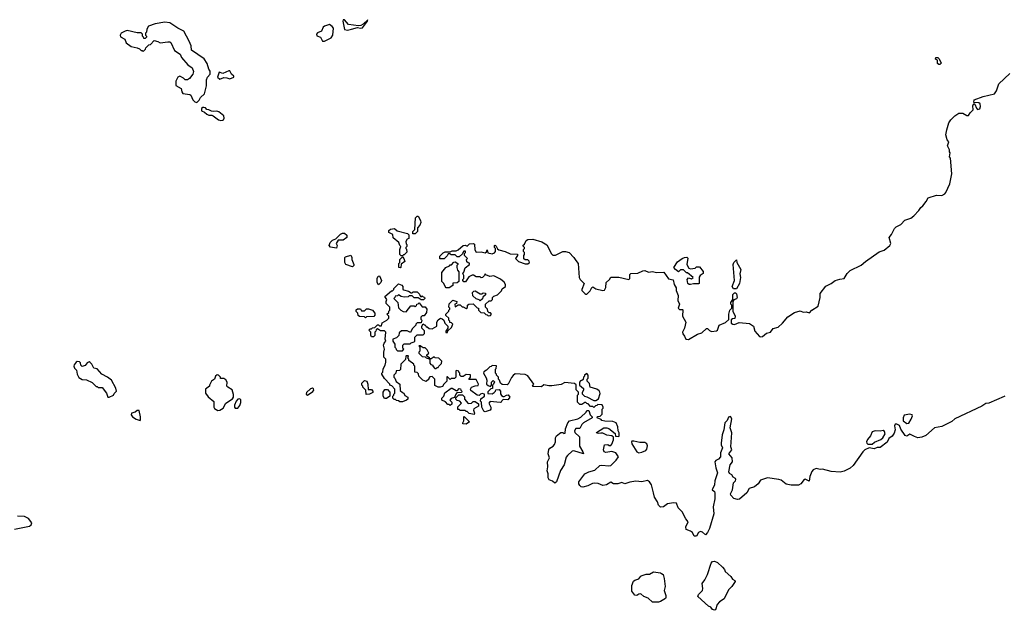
# Model space of a CAD drawing. Extents: x 1861455 to 2058065, y 200073 to 437907.
# Tile 321 of 574: x 1962068 to 1971941, y 310656 to 316580. Entities that reach past the tile are written whole.
import ezdxf

# ---------------------------------------------------------------- set-up
doc = ezdxf.new("R2010")
doc.units = 0

msp = doc.modelspace()

# ---------------------------------------------------------------- linework, layer by layer
at = {"layer": '0CON05XD'}
for points in [[(1963845, 315750), (1963868.3, 315771.7), (1963880.7, 315799.3), (1963920, 315835), (1963941.4, 315915), (1963942.4, 315977.6), (1963952.5, 316005), (1963976.5, 316033.5), (1963978.1, 316065), (1963965.6, 316085), (1963948.9, 316138.9), (1963917, 316187), (1963792.5, 316275), (1963786.2, 316316.2), (1963768.1, 316365), (1963715, 316464.3), (1963655, 316494.4), (1963575, 316546.9), (1963525, 316554.3), (1963425, 316538), (1963360, 316515), (1963342.5, 316485), (1963340, 316455), (1963330, 316445), (1963330, 316425), (1963340, 316415), (1963340, 316405), (1963325, 316390), (1963311.7, 316391.7), (1963310, 316405), (1963300, 316415), (1963300, 316435), (1963287, 316447), (1963245, 316448.8), (1963145, 316471.2), (1963125, 316466.2), (1963086, 316445), (1963074.2, 316425), (1963079.3, 316409.3), (1963122.5, 316385), (1963137, 316347), (1963185, 316310), (1963245, 316297.5), (1963268.3, 316288.3), (1963285, 316270), (1963295, 316270), (1963305, 316260), (1963330, 316285), (1963331.7, 316298.3), (1963361.7, 316328.3), (1963378.3, 316331.7), (1963415, 316370), (1963451.7, 316361.7), (1963477, 316347), (1963555, 316356.7), (1963575, 316356.7), (1963585, 316350), (1963621.7, 316271.7), (1963676.2, 316235), (1963691.9, 316201.9), (1963755, 316127.5), (1963796.1, 316096.1), (1963809.5, 316059.5), (1963805.8, 316034.2), (1963769.3, 315990.7), (1963751.7, 315978.3), (1963728.3, 315978.3), (1963710, 315995), (1963675, 316012.5), (1963652.5, 316005), (1963633.8, 315965), (1963635, 315920), (1963688.3, 315888.3), (1963693.3, 315855), (1963705, 315838.8), (1963775, 315830), (1963784, 315824), (1963804.2, 315775), (1963825, 315756.7), (1963845, 315750)], [(1965355, 316476.2), (1965395, 316483.8), (1965455, 316500), (1965485, 316493.3), (1965505, 316497.5), (1965556.7, 316565), (1965558.3, 316578.3), (1965513.3, 316536.7), (1965488.8, 316521.2), (1965465, 316516.7), (1965365, 316533.3), (1965325, 316577.5), (1965310, 316580), (1965306.7, 316565), (1965325, 316480), (1965355, 316476.2)], [(1965125, 316364), (1965191.2, 316398.8), (1965206.9, 316425), (1965213.1, 316495), (1965202.5, 316512.5), (1965175, 316531.2), (1965123.7, 316516.3), (1965111.9, 316505), (1965094.6, 316465.4), (1965055, 316449.6), (1965043.4, 316435), (1965049.2, 316419.2), (1965084.2, 316404.2), (1965105, 316365.3), (1965125, 316364)], [(1971295, 316130), (1971285, 316130), (1971271.7, 316141.7), (1971270, 316175), (1971250, 316185), (1971255, 316200), (1971275, 316200), (1971288.3, 316188.3), (1971307.5, 316145), (1971295, 316130)], [(1964075, 315984.6), (1964115, 315999.6), (1964145, 315997.5), (1964175, 315987.2), (1964214.2, 316005), (1964215.8, 316015), (1964192.2, 316032.2), (1964175, 316066), (1964165, 316067.3), (1964105, 316039.6), (1964067.5, 316052.5), (1964050, 316005), (1964075, 315984.6)], [(1966095, 313540), (1966055, 313540), (1966040, 313525), (1966040, 313515), (1966005, 313480), (1965988.3, 313441.7), (1965955, 313460), (1965895, 313460), (1965871.7, 313438.3), (1965868.3, 313411.7), (1965845, 313390), (1965810, 313375), (1965810, 313355), (1965830, 313325), (1965830, 313295), (1965840, 313285), (1965841.7, 313271.7), (1965855, 313260), (1965905, 313260), (1965920, 313275), (1965910, 313285), (1965910, 313315), (1965921.7, 313328.3), (1965985, 313330), (1965995, 313340), (1966025, 313350), (1966030, 313355), (1966030, 313395), (1966055, 313420), (1966115, 313420), (1966128.3, 313431.7), (1966128.3, 313458.3), (1966100, 313485), (1966100, 313505), (1966115, 313530), (1966125, 313520), (1966135, 313520), (1966145, 313500), (1966155, 313500), (1966173, 313483), (1966205, 313480), (1966250, 313505), (1966250, 313545), (1966265, 313570), (1966287, 313587), (1966305, 313580), (1966320, 313565), (1966330, 313535), (1966360, 313505), (1966360, 313485), (1966340, 313455), (1966341.7, 313441.7), (1966358.3, 313441.7), (1966361.7, 313458.3), (1966398.3, 313491.7), (1966410, 313525), (1966398.3, 313538.3), (1966381.7, 313541.7), (1966380, 313555), (1966370, 313565), (1966370, 313585), (1966341.7, 313611.7), (1966340, 313625), (1966370, 313655), (1966370, 313665), (1966380, 313675), (1966380, 313685), (1966370, 313695), (1966375, 313730), (1966413, 313767), (1966450, 313755), (1966448.3, 313731.7), (1966430, 313725), (1966435, 313700), (1966465, 313720), (1966485, 313720), (1966505, 313700), (1966515, 313700), (1966545, 313682.5), (1966558.3, 313691.7), (1966560, 313715), (1966571.7, 313728.3), (1966615, 313730), (1966655, 313690), (1966670, 313685), (1966670, 313665), (1966691.7, 313641.7), (1966725, 313640), (1966741.7, 313621.7), (1966755, 313620), (1966765, 313610), (1966788.3, 313611.7), (1966800, 313625), (1966788.3, 313638.3), (1966775, 313640), (1966761.7, 313651.7), (1966760, 313675), (1966740, 313695), (1966740, 313725), (1966775, 313760), (1966795, 313760), (1966810, 313775), (1966810, 313795), (1966821.7, 313808.3), (1966858.3, 313821.7), (1966898.3, 313861.7), (1966905, 313880), (1966940, 313905), (1966940, 313925), (1966926.4, 313946.4), (1966888.3, 313978.3), (1966821.7, 314011.7), (1966783.6, 314003.6), (1966741.7, 314021.7), (1966735, 314030), (1966730, 314015), (1966710, 313995), (1966695, 313990), (1966685, 314000), (1966645, 314000), (1966617, 314017), (1966605, 314017.5), (1966570.7, 313999.3), (1966538.3, 313951.7), (1966521.7, 313951.7), (1966510, 313965), (1966510, 313975), (1966520, 313985), (1966520, 314015), (1966510, 314035), (1966521.7, 314048.3), (1966535, 314090), (1966580, 314125), (1966578.3, 314138.3), (1966565, 314140), (1966551.7, 314151.7), (1966550, 314175), (1966560, 314185), (1966530, 314215), (1966530, 314235), (1966540, 314245), (1966538.3, 314258.3), (1966521.7, 314258.3), (1966510, 314245), (1966508.3, 314231.7), (1966475, 314200), (1966455, 314200), (1966435, 314220), (1966395, 314220), (1966385, 314230), (1966365, 314230), (1966355, 314210), (1966325, 314180), (1966285, 314180), (1966280, 314185), (1966281.7, 314208.3), (1966315, 314242.5), (1966335, 314250), (1966385, 314250), (1966405, 314260), (1966445, 314260), (1966465, 314270), (1966515, 314316.7), (1966535, 314317.5), (1966555, 314310), (1966578.3, 314331.7), (1966615, 314336.7), (1966627, 314327), (1966630.7, 314270.7), (1966645, 314247.5), (1966695, 314252.5), (1966735, 314240), (1966748.3, 314251.7), (1966755, 314270), (1966761.7, 314241.7), (1966805, 314232.5), (1966828.3, 314241.7), (1966840, 314255), (1966840, 314285), (1966830, 314295), (1966830, 314315), (1966835, 314317.5), (1966845, 314310), (1966860, 314280), (1966873, 314273), (1966935, 314255.6), (1966985, 314232.9), (1967058.3, 314228.3), (1967060, 314215), (1967040, 314185), (1967070, 314155), (1967135, 314132.5), (1967165, 314132.5), (1967180, 314145), (1967178.3, 314158.3), (1967165, 314170), (1967135, 314170), (1967123, 314183), (1967122.5, 314215), (1967130, 314225), (1967130, 314245), (1967120, 314255), (1967120, 314275), (1967130, 314285), (1967130, 314295), (1967113, 314313), (1967115, 314320), (1967130, 314330), (1967146.7, 314365), (1967165, 314375.8), (1967215, 314378), (1967305, 314351.2), (1967355, 314321.2), (1967400.9, 314230.9), (1967415, 314219.2), (1967441.3, 314218.7), (1967515, 314254.3), (1967540, 314255), (1967576.9, 314245), (1967624.4, 314195), (1967643.1, 314163.1), (1967669.4, 314135), (1967678, 313995), (1967688.8, 313975), (1967728, 313935), (1967704.2, 313875), (1967706, 313865), (1967733.4, 313833.4), (1967745, 313828), (1967755, 313828), (1967789.1, 313860.9), (1967805, 313892.5), (1967815, 313900), (1967845, 313880), (1967915, 313863.8), (1967933.6, 313866.4), (1967944.2, 313895), (1967948.1, 313945), (1967981.2, 313975), (1967995, 313996.7), (1968075, 313998.6), (1968175, 313973.3), (1968186.2, 313985), (1968186.2, 314025), (1968195, 314035.8), (1968265, 314036.2), (1968315, 314062.5), (1968335, 314064.2), (1968375, 314048.6), (1968415, 314053.3), (1968455, 314045.6), (1968527.3, 314047.3), (1968575, 313982), (1968619.3, 313969.3), (1968631.2, 313925), (1968649.2, 313889.2), (1968651.4, 313865), (1968670, 313815), (1968666.7, 313765), (1968684.4, 313725), (1968670.6, 313685), (1968683.7, 313673.7), (1968713.9, 313673.9), (1968719.2, 313669.2), (1968713.8, 313605), (1968746.1, 313546.1), (1968734.2, 313485), (1968715.7, 313445), (1968718.3, 313428.3), (1968736, 313405), (1968746.4, 313376.4), (1968775, 313373.8), (1968864.6, 313425.4), (1968909.7, 313440.3), (1968955, 313482.5), (1968965, 313482.5), (1968985, 313462.5), (1969003.9, 313453.9), (1969055, 313458.8), (1969065, 313467.5), (1969082.5, 313515), (1969145, 313543.3), (1969178.3, 313571.7), (1969177.5, 313625), (1969187.5, 313665), (1969210, 313685), (1969210, 313715), (1969200, 313725), (1969200, 313745), (1969220, 313775), (1969220, 313825), (1969235, 313840), (1969245, 313840), (1969255, 313830), (1969263.3, 313795), (1969255, 313781.2), (1969230, 313770), (1969220, 313755), (1969218.8, 313655), (1969242.5, 313605), (1969238.3, 313581.7), (1969215, 313580), (1969201.7, 313568.3), (1969203, 313537), (1969220, 313525), (1969235, 313523.8), (1969281.2, 313541.2), (1969385, 313532.5), (1969425.5, 313505), (1969440.8, 313455), (1969485, 313402), (1969495, 313397.5), (1969515, 313402.9), (1969555, 313434.4), (1969595.3, 313444.7), (1969625, 313481.5), (1969675, 313497.3), (1969717.3, 313535), (1969770.4, 313599.6), (1969835.8, 313644.2), (1969895, 313661.4), (1969925, 313646.9), (1969955, 313650), (1969988.8, 313641.2), (1970010, 313665), (1970073.2, 313706.8), (1970093.6, 313795), (1970093.5, 313835), (1970152.6, 313907.4), (1970205, 313932.9), (1970245, 313963.4), (1970291.7, 313978.3), (1970336.5, 313983.5), (1970365, 314034), (1970394.4, 314065.6), (1970505, 314119.2), (1970548.8, 314155), (1970685, 314250), (1970735, 314269.1), (1970793.3, 314316.7), (1970802.1, 314335), (1970786.2, 314395), (1970810.6, 314425), (1970838.5, 314485), (1970857.8, 314502.2), (1970905, 314524.5), (1970942.4, 314567.6), (1971005, 314590), (1971035, 314611.9), (1971085, 314666), (1971103, 314697), (1971125, 314713.3), (1971159.2, 314755), (1971177.6, 314792.4), (1971261.7, 314818.3), (1971315, 314816), (1971345.7, 314834.3), (1971354.1, 314845.9), (1971396.2, 314935), (1971416.7, 315035), (1971401.7, 315191.7), (1971392.5, 315205), (1971400, 315245), (1971390, 315255), (1971390, 315275), (1971372.5, 315315), (1971386.2, 315355), (1971368.8, 315375), (1971356, 315425), (1971365.6, 315474.4), (1971386.1, 315543.9), (1971406.7, 315575), (1971445, 315616.7), (1971485, 315643.3), (1971525, 315642.5), (1971565, 315620), (1971582.5, 315617.5), (1971600, 315645), (1971630, 315675), (1971626.2, 315715), (1971635, 315740), (1971645, 315732.5), (1971660.9, 315690.9), (1971670.8, 315680.8), (1971695, 315686.2), (1971702.2, 315707.8), (1971698.9, 315735), (1971685, 315747.5), (1971635, 315750), (1971637.5, 315775), (1971729.5, 315810.5), (1971842.5, 315835), (1971862.5, 315865), (1971887.5, 315935), (1971995, 316038.8)], [(1964085, 315568.8), (1964105, 315573.3), (1964113.3, 315576.7), (1964119.3, 315590.7), (1964116.7, 315615), (1964065, 315656), (1964045, 315662.5), (1964015, 315657.5), (1963993, 315663), (1963965, 315677.5), (1963945, 315680), (1963930, 315695), (1963915, 315700), (1963905, 315700), (1963891.7, 315688.3), (1963892.5, 315665), (1963922.5, 315652.5), (1963945, 315632.5), (1963965, 315622.5), (1963995, 315622.5), (1964006.7, 315616.7), (1964060, 315575), (1964085, 315568.8)], [(1966011.7, 314431.7), (1966010, 314455), (1966030, 314475), (1966038.3, 314591.7), (1966055, 314610), (1966065, 314610), (1966088, 314565), (1966090, 314545), (1966080.7, 314519.3), (1966058.3, 314491.7), (1966056.2, 314455), (1966035, 314432.5), (1966011.7, 314431.7)], [(1965905, 314210), (1965891.7, 314211.7), (1965880, 314225), (1965880, 314275), (1965890, 314305), (1965880, 314315), (1965870, 314345), (1965811.7, 314391.7), (1965810, 314425), (1965770, 314445), (1965770, 314465), (1965785, 314480), (1965827, 314487), (1965853, 314463), (1965956.4, 314436.4), (1965971.7, 314421.7), (1965970, 314385), (1965955, 314380), (1965940, 314355), (1965942.5, 314332.5), (1965950, 314325), (1965950, 314305), (1965940, 314295), (1965940, 314285), (1965947, 314277), (1965951.7, 314248.3), (1965925, 314220), (1965915, 314220), (1965905, 314210)], [(1965245, 314290), (1965185, 314300), (1965170, 314315), (1965180, 314345), (1965205, 314370), (1965238.3, 314381.7), (1965285, 314430), (1965305, 314440), (1965325, 314440), (1965348.3, 314418.3), (1965350, 314395), (1965311.7, 314368.3), (1965261.7, 314368.3), (1965240, 314335), (1965250, 314315), (1965245, 314290)], [(1965405, 314100), (1965340, 314125), (1965330, 314145), (1965330, 314195), (1965335, 314200), (1965388.3, 314218.3), (1965397.5, 314195), (1965397.5, 314175), (1965420, 314125), (1965420, 314115), (1965405, 314100)], [(1965885, 314090), (1965870, 314095), (1965870, 314135), (1965880, 314145), (1965880, 314175), (1965905, 314200), (1965920, 314185), (1965930, 314155), (1965891.7, 314128.3), (1965890, 314095), (1965885, 314090)], [(1968795, 313923.3), (1968780, 313925), (1968767.5, 313935), (1968760, 313975), (1968775, 313990), (1968805, 313980), (1968820, 313995), (1968765, 314040), (1968755, 314040), (1968725, 314070), (1968695, 314070), (1968675, 314050), (1968643.6, 314073.6), (1968627.5, 314095), (1968665, 314151.2), (1968712.5, 314185), (1968735, 314193.3), (1968756.4, 314196.4), (1968767, 314187), (1968757.5, 314125), (1968777, 314087), (1968795, 314080), (1968841.7, 314088.3), (1968855, 314100), (1968885, 314100), (1968920, 314055), (1968920, 314035), (1968890, 314015), (1968883, 313997), (1968880, 313935), (1968875, 313930), (1968825, 313930), (1968795, 313923.3)], [(1969255, 313880), (1969225, 313880), (1969212.5, 313905), (1969236.7, 313965), (1969222.5, 314125), (1969230, 314145), (1969255, 314170), (1969260, 314145), (1969298, 314075), (1969288.3, 314031.7), (1969296, 313995), (1969285.6, 313935), (1969255, 313880)], [(1966375, 313890), (1966345, 313890), (1966333, 313903), (1966320, 313935), (1966300, 313955), (1966300, 314045), (1966340, 314095), (1966378.3, 314111.7), (1966385, 314120), (1966398.3, 314121.7), (1966421.7, 314148.3), (1966435, 314150), (1966460, 314135), (1966460, 314125), (1966450, 314115), (1966450, 314095), (1966458.3, 314068.3), (1966471.7, 314051.7), (1966470, 313955), (1966455, 313940), (1966411.7, 313938.3), (1966410, 313915), (1966375, 313890)], [(1965665, 313920), (1965652.5, 313945), (1965652.5, 313985), (1965661.7, 314008.3), (1965675, 314010), (1965697.5, 313965), (1965690, 313945), (1965665, 313920)], [(1971040, 312400), (1970995, 312421.8), (1970965, 312404), (1970948.1, 312408.1), (1970905, 312472), (1970888.8, 312508.8), (1970865, 312522.9), (1970846, 312524), (1970840.6, 312505), (1970846.4, 312465), (1970837.8, 312432.2), (1970817.1, 312402.9), (1970785, 312380), (1970766.6, 312343.4), (1970695, 312289.2), (1970665, 312289.6), (1970635, 312274.4), (1970585, 312286.9), (1970543.1, 312266.9), (1970522.9, 312247.1), (1970425, 312108.1), (1970395, 312081.1), (1970335, 312050), (1970295, 312041.2), (1970205, 312049.5), (1970117, 312073), (1970095, 312070), (1970055, 312078.6), (1970026, 312064), (1970012.4, 312047.6), (1969990.9, 311999.1), (1969985, 311950), (1969945, 311971.4), (1969932.9, 311967.1), (1969900, 311925), (1969879.1, 311910.9), (1969805, 311911.9), (1969755, 311920.6), (1969705, 311960), (1969679.7, 311969.7), (1969565, 311985.7), (1969495, 311960), (1969472.5, 311925), (1969435.5, 311894.5), (1969383.4, 311876.6), (1969360, 311835), (1969285, 311770), (1969265, 311766), (1969228.8, 311778.8), (1969199.3, 311809.3), (1969196.2, 311825), (1969216.2, 311865), (1969226.7, 311935), (1969245.8, 311954.2), (1969248.3, 311968.3), (1969245, 311977.5), (1969222, 311992), (1969207.5, 312015), (1969187, 312027), (1969180, 312045), (1969193.8, 312115), (1969214.1, 312145.9), (1969212.5, 312185), (1969180, 312225), (1969210, 312265), (1969197.5, 312295), (1969210, 312435), (1969193.3, 312485), (1969207.5, 312575), (1969195, 312600), (1969175, 312592.5), (1969160.8, 312559.2), (1969140, 312535), (1969128.1, 312465), (1969113, 312417), (1969102.5, 312332.5), (1969102.7, 312315), (1969114.5, 312285), (1969095.6, 312235), (1969094.5, 312195), (1969076.9, 312173.1), (1969050, 312160), (1969039.2, 312145), (1969049.2, 312085), (1969065.6, 312035.6), (1969037.1, 311955), (1969034, 311915), (1969013.3, 311865), (1969035, 311847.5), (1969038.6, 311835), (1969038.9, 311775), (1969020.8, 311695), (1969028.5, 311625), (1968985, 311476.2), (1968965, 311436), (1968945, 311413.3), (1968915, 311441.2), (1968895, 311446.7), (1968875, 311437.5), (1968855, 311400), (1968830.7, 311400.7), (1968816, 311436), (1968795, 311450), (1968752.5, 311465), (1968748.3, 311491.7), (1968770, 311545), (1968747.5, 311575), (1968712.5, 311645), (1968672.5, 311685), (1968655, 311730), (1968625, 311732.5), (1968565, 311722.5), (1968525, 311692.5), (1968495, 311691.2), (1968472.1, 311712.1), (1968463.8, 311745), (1968435, 311792.5), (1968422.5, 311835), (1968402.2, 311915), (1968384.4, 311945), (1968365, 311958.9), (1968305, 311945.7), (1968245, 311950), (1968187.6, 311942.4), (1968135, 311923.1), (1968105, 311936.9), (1968065, 311923.9), (1968023.6, 311923.6), (1967995, 311940), (1967953.8, 311915), (1967915, 311908.5), (1967869.2, 311929.2), (1967835, 311932.5), (1967812.1, 311927.9), (1967765.3, 311904.7), (1967715, 311892.2), (1967698.8, 311895), (1967685, 311908), (1967674.4, 311925), (1967675.8, 311945), (1967735, 312025.7), (1967775, 312046.2), (1967835, 312063.3), (1967885, 312108), (1967905, 312112.5), (1967975, 312105.8), (1967995, 312110), (1968048, 312162), (1968072.5, 312195), (1968045, 312236.7), (1968005, 312250), (1967945, 312240), (1967927.5, 312245), (1967923.3, 312265), (1967932.5, 312315), (1967965, 312320), (1967978.3, 312308.3), (1967995, 312310), (1968007, 312323), (1968022.5, 312365), (1968021.7, 312391.7), (1968007, 312407), (1967955, 312411.2), (1967915, 312433.3), (1967895, 312433.3), (1967875, 312430), (1967855, 312432.5), (1967851.7, 312438.3), (1967925, 312487.5), (1967955, 312487.5), (1967975, 312480), (1968038.3, 312428.3), (1968041.7, 312401.7), (1968075, 312400), (1968080, 312405), (1968080, 312435), (1968070, 312455), (1968067.5, 312495), (1968050, 312535), (1968015, 312550), (1967935, 312552.5), (1967905, 312560), (1967898.3, 312568.3), (1967860, 312585), (1967861.7, 312598.3), (1967888.3, 312601.7), (1967910, 312625), (1967910, 312675), (1967920, 312685), (1967920, 312695), (1967908.3, 312718.3), (1967865, 312720), (1967855, 312710), (1967841.7, 312708.3), (1967825, 312690), (1967815, 312700), (1967791.7, 312701.7), (1967768.3, 312728.3), (1967755, 312730), (1967745, 312740), (1967735, 312740), (1967705, 312720), (1967685, 312720), (1967660, 312745), (1967660, 312815), (1967670, 312825), (1967670, 312845), (1967648.3, 312868.3), (1967647, 312917), (1967631.7, 312931.7), (1967535, 312940), (1967498, 312922), (1967405, 312906.2), (1967375, 312906.2), (1967325, 312918), (1967301.7, 312898.3), (1967215, 312900), (1967210, 312905), (1967222.5, 312925), (1967165, 313006.7), (1967135, 313021.2), (1967035, 313026.7), (1967015, 313012.5), (1966999.3, 312990.7), (1966966.4, 312923.6), (1966955, 312917.5), (1966905, 312920), (1966890, 312935), (1966880, 312965), (1966870, 312975), (1966870, 312995), (1966850, 313015), (1966850, 313025), (1966840, 313035), (1966840, 313075), (1966847, 313083), (1966848.3, 313108.3), (1966805, 313110), (1966795, 313100), (1966781.7, 313098.3), (1966750, 313065), (1966721.7, 313048.3), (1966720, 313035), (1966747, 312987), (1966752.5, 312965), (1966750, 312925), (1966765, 312910), (1966788.3, 312901.7), (1966800, 312915), (1966800, 312945), (1966815, 312960), (1966827.5, 312947.5), (1966820, 312925), (1966810, 312915), (1966808.3, 312881.7), (1966791.7, 312878.3), (1966761.7, 312848.3), (1966761.7, 312831.7), (1966805, 312827.5), (1966825, 312840), (1966840, 312855), (1966841.7, 312868.3), (1966875, 312870), (1966890, 312855), (1966888.3, 312828.3), (1966900.7, 312810.7), (1966915, 312800), (1966925, 312800), (1966950, 312815), (1966967, 312817), (1966982.5, 312795), (1966977, 312783), (1966961.7, 312768.3), (1966915, 312770), (1966901.7, 312758.3), (1966897.5, 312745), (1966885, 312740), (1966785, 312750), (1966772.5, 312735), (1966792.3, 312692.3), (1966793.8, 312675), (1966785, 312664), (1966735, 312647.5), (1966723.3, 312653.3), (1966703, 312693), (1966700, 312745), (1966690, 312755), (1966691.7, 312778.3), (1966730, 312805), (1966730, 312825), (1966705, 312830), (1966690, 312825), (1966675, 312810), (1966655, 312812.5), (1966591.7, 312861.7), (1966590, 312875), (1966600, 312895), (1966635, 312907.5), (1966665, 312910), (1966670, 312925), (1966645, 312970), (1966571.7, 312971.7), (1966590, 312995), (1966588.3, 313018.3), (1966545, 313020), (1966515, 313000), (1966495, 313000), (1966480, 313015), (1966480, 313035), (1966470, 313045), (1966470, 313055), (1966445, 313060), (1966440, 313055), (1966440, 312995), (1966428.3, 312981.7), (1966395, 312980), (1966385, 312970), (1966358.3, 312998.3), (1966351.7, 312998.3), (1966350, 312955), (1966320, 312925), (1966308.3, 312901.7), (1966285, 312892.5), (1966263, 312893), (1966231.7, 312911.7), (1966230, 312975), (1966205, 313000), (1966181.7, 312998.3), (1966170, 312985), (1966170, 312975), (1966145, 312950), (1966110, 312965), (1966070, 313005), (1966068.3, 313028.3), (1966055, 313040), (1966030, 313045), (1966030, 313105), (1966020, 313115), (1966020, 313125), (1965971.7, 313161.7), (1965970, 313175), (1965960, 313185), (1965968.3, 313208.3), (1965945, 313210), (1965940, 313205), (1965938.3, 313171.7), (1965890, 313125), (1965887, 313073), (1965875, 313060), (1965841.7, 313058.3), (1965840, 313035), (1965820, 313015), (1965820, 312995), (1965830, 312985), (1965841.7, 312951.7), (1965880, 312925), (1965881.7, 312861.7), (1965905, 312840), (1965920, 312835), (1965931.7, 312811.7), (1965960, 312795), (1965960, 312775), (1965947, 312763), (1965905, 312747.5), (1965878.3, 312748.3), (1965867, 312757), (1965845, 312760), (1965835, 312770), (1965821.7, 312771.7), (1965810, 312785), (1965810, 312805), (1965820, 312815), (1965820, 312825), (1965830, 312835), (1965830, 312875), (1965798.3, 312908.3), (1965780, 312915), (1965780, 312925), (1965725, 312980), (1965700, 313025), (1965700, 313035), (1965710, 313045), (1965713, 313077), (1965732.5, 313115), (1965740, 313145), (1965740, 313175), (1965720, 313195), (1965720, 313245), (1965727.5, 313275), (1965717.5, 313315), (1965723, 313337), (1965740, 313355), (1965732.5, 313375), (1965740, 313445), (1965725, 313460), (1965685, 313460), (1965655, 313480), (1965641.7, 313468.3), (1965640, 313455), (1965630, 313445), (1965628.3, 313411.7), (1965615, 313400), (1965595, 313400), (1965587.5, 313415), (1965590, 313445), (1965570, 313465), (1965581.7, 313478.3), (1965595, 313480), (1965605, 313490), (1965628.3, 313491.7), (1965655, 313520), (1965665, 313520), (1965675, 313510), (1965695, 313510), (1965701.7, 313538.3), (1965750, 313565), (1965770, 313585), (1965770, 313605), (1965750, 313625), (1965768.3, 313641.7), (1965770, 313655), (1965780, 313665), (1965780, 313695), (1965743, 313733), (1965742.5, 313755), (1965750, 313775), (1965730, 313805), (1965795, 313860), (1965805, 313860), (1965820, 313875), (1965820, 313885), (1965865, 313930), (1965898.3, 313918.3), (1965910, 313905), (1965910, 313875), (1965915, 313870), (1965967, 313857), (1965995, 313840), (1966005, 313840), (1966015, 313850), (1966055, 313850), (1966078.3, 313828.3), (1966080, 313815), (1966091.7, 313801.7), (1966105, 313810), (1966115, 313800), (1966128.3, 313798.3), (1966130, 313785), (1966118.3, 313771.7), (1966095, 313770), (1966065, 313790), (1966025, 313790), (1966005, 313810), (1965975, 313810), (1965965, 313800), (1965925, 313797.5), (1965893, 313803), (1965865, 313820), (1965855, 313810), (1965831.7, 313808.3), (1965830, 313795), (1965820, 313785), (1965860, 313745), (1965865, 313690), (1965890, 313665), (1965913, 313653), (1965945, 313650), (1965991.7, 313708.3), (1966025, 313710), (1966035, 313700), (1966048.3, 313711.7), (1966051.7, 313728.3), (1966065, 313730), (1966075, 313740), (1966105, 313700), (1966135, 313700), (1966150, 313675), (1966147, 313643), (1966125, 313610), (1966105, 313610), (1966090, 313595), (1966090, 313575), (1966100, 313565), (1966095, 313540)], [(1966685, 313760), (1966675, 313770), (1966645, 313780), (1966611.7, 313811.7), (1966610, 313845), (1966621.7, 313858.3), (1966635, 313860), (1966685, 313830), (1966705, 313830), (1966715, 313840), (1966738.3, 313838.3), (1966738.3, 313821.7), (1966711.7, 313798.3), (1966708.3, 313781.7), (1966685, 313760)], [(1965535, 313590), (1965525, 313600), (1965475, 313602.5), (1965461.7, 313611.7), (1965460, 313635), (1965441.7, 313651.7), (1965441.7, 313668.3), (1965455, 313680), (1965485, 313680), (1965495, 313660), (1965525, 313660), (1965545, 313680), (1965565, 313680), (1965606.4, 313666.4), (1965630, 313635), (1965630, 313615), (1965618.3, 313601.7), (1965545, 313600), (1965535, 313590)], [(1966180, 313180), (1966178.3, 313188.3), (1966150, 313205), (1966151.7, 313218.3), (1966170, 313235), (1966155, 313270), (1966135, 313290), (1966115, 313290), (1966085, 313310), (1966071.7, 313308.3), (1966080, 313295), (1966080, 313255), (1966070, 313245), (1966070, 313235), (1966103, 313203), (1966135, 313200), (1966145, 313190), (1966175, 313180), (1966180, 313180)], [(1966245, 313080), (1966255, 313090), (1966265, 313090), (1966270, 313105), (1966298.3, 313131.7), (1966300, 313155), (1966270, 313185), (1966235, 313190), (1966225, 313200), (1966195, 313180), (1966180, 313180), (1966180, 313135), (1966191.7, 313121.7), (1966210, 313115), (1966210, 313105), (1966231.7, 313081.7), (1966245, 313080)], [(1962965, 312792.5), (1963010, 312815), (1963015, 312830), (1963037.5, 312855), (1963033.3, 312885), (1962987.5, 312965), (1962950, 312995), (1962892.5, 313025), (1962845, 313077.5), (1962810, 313085), (1962792.5, 313125), (1962775, 313142.5), (1962765, 313146.7), (1962745, 313137.5), (1962725, 313112.5), (1962695, 313100), (1962680, 313115), (1962677, 313137), (1962668.3, 313148.3), (1962645, 313152.5), (1962633.6, 313146.4), (1962613, 313117), (1962612.5, 313105), (1962617.5, 313085), (1962637.5, 313065), (1962643.3, 313025), (1962660.7, 312990.7), (1962695, 312970), (1962737, 312967), (1962795, 312940), (1962835, 312900), (1962845, 312900), (1962855, 312890), (1962895, 312890), (1962937.5, 312835), (1962952.5, 312795), (1962965, 312792.5)], [(1964055, 312661.1), (1964075, 312663.3), (1964107.3, 312682.7), (1964135, 312732.2), (1964202, 312778), (1964210.5, 312795), (1964210.9, 312820.9), (1964197.3, 312867.3), (1964154.2, 312894.2), (1964146.7, 312905), (1964147.5, 312945), (1964136.4, 312966.4), (1964115, 312980), (1964081.7, 312981.7), (1964080, 312995), (1964060, 313015), (1964047, 313017), (1964030, 313005), (1964020, 312975), (1963992.5, 312955), (1963970, 312915), (1963970, 312905), (1963930, 312875), (1963930, 312835), (1963957, 312797), (1964015, 312750), (1964014.4, 312695), (1964020.5, 312680.5), (1964055, 312661.1)], [(1967845, 312760), (1967871.2, 312778.8), (1967889.3, 312830.7), (1967886.7, 312845), (1967878.9, 312858.9), (1967855.6, 312875.6), (1967787.5, 312895), (1967781.7, 312931.7), (1967760, 312955), (1967760, 312975), (1967770, 312985), (1967770, 313015), (1967755, 313030), (1967730, 313015), (1967730, 313005), (1967720, 312995), (1967718.3, 312971.7), (1967705, 312960), (1967691.7, 312958.3), (1967680, 312945), (1967682.5, 312915), (1967721.7, 312881.7), (1967722.5, 312865), (1967708.3, 312841.7), (1967708.3, 312828.3), (1967733, 312803), (1967755, 312797.5), (1967825, 312760), (1967845, 312760)], [(1964955, 312813.3), (1965007.7, 312852.3), (1965016.2, 312865), (1965015, 312876.2), (1965005, 312883.8), (1964985, 312877.5), (1964945, 312840), (1964942, 312825), (1964955, 312813.3)], [(1965541.7, 312821.7), (1965540, 312865), (1965510, 312895), (1965510, 312905), (1965500, 312915), (1965500, 312935), (1965525, 312960), (1965550, 312955), (1965560, 312925), (1965561.7, 312871.7), (1965595, 312870), (1965610, 312855), (1965608.3, 312841.7), (1965575, 312822.5), (1965541.7, 312821.7)], [(1966385, 312710), (1966375, 312720), (1966361.7, 312721.7), (1966338.3, 312748.3), (1966300, 312765), (1966300, 312785), (1966320, 312805), (1966331.7, 312838.3), (1966395, 312882.5), (1966405, 312882.5), (1966445, 312860), (1966458.3, 312861.7), (1966475, 312880), (1966488.3, 312878.3), (1966490, 312865), (1966500, 312855), (1966498.3, 312841.7), (1966451.7, 312838.3), (1966440, 312825), (1966428.3, 312791.7), (1966395, 312780), (1966380, 312765), (1966400, 312745), (1966400, 312725), (1966385, 312710)], [(1965745, 312780), (1965725, 312780), (1965712.5, 312805), (1965712.5, 312845), (1965728.3, 312871.7), (1965755, 312870), (1965780, 312845), (1965780, 312805), (1965745, 312780)], [(1966625, 312620), (1966575, 312630), (1966555, 312650), (1966545, 312650), (1966535, 312660), (1966485, 312660), (1966475, 312670), (1966461.7, 312671.7), (1966461.7, 312698.3), (1966497.5, 312735), (1966480, 312755), (1966455, 312760), (1966440, 312775), (1966441.7, 312788.3), (1966471.7, 312818.3), (1966508.3, 312818.3), (1966528.3, 312798.3), (1966530, 312775), (1966565, 312730), (1966597, 312733), (1966615, 312750), (1966635, 312750), (1966668.3, 312728.3), (1966670, 312705), (1966623.3, 312676.7), (1966617.5, 312665), (1966630, 312635), (1966625, 312620)], [(1971945.6, 312805), (1971939.3, 312800.7), (1971785, 312734.4), (1971755, 312729.5), (1971715.3, 312704.7), (1971445, 312575.5), (1971415, 312550), (1971315, 312500.5), (1971242.1, 312487.9), (1971155, 312409.6), (1971115, 312391.8), (1971075, 312385.8), (1971040, 312400)], [(1964255, 312683.8), (1964275, 312710), (1964285, 312740), (1964286.4, 312766.4), (1964275, 312777.5), (1964255, 312772.5), (1964237.5, 312755), (1964223.3, 312715), (1964222.5, 312695), (1964230, 312685), (1964255, 312683.8)], [(1963275, 312560), (1963280, 312565), (1963280, 312595), (1963265, 312660), (1963245, 312660), (1963225, 312642.5), (1963190, 312635), (1963187.5, 312615), (1963200, 312595), (1963235, 312573.3), (1963275, 312560)], [(1966545, 312523.3), (1966512.5, 312525), (1966510, 312535), (1966520, 312555), (1966520, 312595), (1966525, 312600), (1966580, 312545), (1966545, 312523.3)], [(1967435, 311932.9), (1967412.2, 311952.2), (1967378.8, 311965), (1967367.1, 311985), (1967365.7, 312025), (1967355.8, 312055), (1967364.4, 312095), (1967361.4, 312145), (1967381.5, 312185), (1967368.6, 312225), (1967375, 312270), (1967385, 312284), (1967417.3, 312302.7), (1967431.2, 312318.8), (1967440, 312345), (1967440, 312385), (1967450, 312405), (1967495, 312440), (1967515, 312440), (1967525, 312430), (1967538.3, 312431.7), (1967540, 312475), (1967563.3, 312536.7), (1967580, 312555), (1967665, 312577.5), (1967695, 312592.5), (1967750, 312645), (1967755, 312660), (1967775, 312660), (1967788.3, 312618.3), (1967810, 312595), (1967810, 312585), (1967720, 312535), (1967705, 312520), (1967685, 312480), (1967645, 312480), (1967630, 312455), (1967635, 312440), (1967680, 312395), (1967681.7, 312301.7), (1967716.2, 312245), (1967720, 312225), (1967625, 312256.7), (1967609.3, 312250.7), (1967560.7, 312209.3), (1967547.5, 312192.5), (1967528, 312115), (1967492.4, 312057.6), (1967450, 311945), (1967435, 311932.9)], [(1970965, 312528.9), (1970985, 312534), (1971008.3, 312571.7), (1971019.2, 312605), (1971016, 312615), (1970995, 312622.5), (1970935.9, 312614.1), (1970926.9, 312585), (1970928.1, 312555), (1970965, 312528.9)], [(1970572.2, 312322.2), (1970615, 312323.1), (1970638.5, 312341.5), (1970702.4, 312367.6), (1970722.5, 312385), (1970748, 312425), (1970739.7, 312449.7), (1970725, 312460), (1970695, 312453.3), (1970645, 312457.5), (1970617.5, 312445), (1970600, 312405), (1970569.3, 312370.7), (1970558.5, 312345), (1970561.7, 312331.7), (1970572.2, 312322.2)], [(1968275, 312236), (1968305, 312242.5), (1968345, 312260), (1968357.4, 312272.6), (1968363.3, 312305), (1968356.1, 312326.1), (1968335, 312338.8), (1968285, 312337.5), (1968225, 312353.8), (1968207.5, 312352.5), (1968202.5, 312345), (1968206.2, 312325), (1968255.8, 312245.8), (1968275, 312236)], [(1962015, 311468.9), (1962165, 311500.8), (1962183.8, 311515), (1962188.8, 311535), (1962155, 311576.7), (1962115, 311596.7), (1962045, 311600)], [(1969035, 310656), (1969015, 310664.4), (1968997.8, 310687.8), (1968975, 310697.3), (1968869.2, 310795), (1968875, 310816.2), (1968914, 310856), (1968918, 310875), (1968910, 310925), (1968937.2, 310962.8), (1968963.5, 311015), (1969001.5, 311128.5), (1969015, 311145.6), (1969035, 311150.6), (1969065.4, 311135.4), (1969115, 311089.4), (1969135.3, 311065.3), (1969143.8, 311043.8), (1969199.2, 310995), (1969217.1, 310967.1), (1969238.8, 310955), (1969242, 310945), (1969210, 310895), (1969175, 310861.2), (1969130.5, 310769.5), (1969085, 310741.2), (1969062, 310715), (1969045, 310661.2), (1969035, 310656)], [(1968472.7, 310737.3), (1968415, 310739.2), (1968368.8, 310778.8), (1968325, 310793.3), (1968295, 310820), (1968275, 310818.8), (1968255, 310803.8), (1968235, 310807.5), (1968207, 310847), (1968206.7, 310905), (1968222.7, 310947.3), (1968235, 310958.8), (1968277.3, 310972.7), (1968295, 310997.5), (1968310, 311005), (1968350.7, 311019.3), (1968385, 311020), (1968425, 311042.5), (1968495, 311033.3), (1968505, 311026.7), (1968518.8, 311015), (1968532, 310975), (1968541.4, 310895), (1968530, 310855), (1968546.7, 310805), (1968547.5, 310785), (1968545, 310773.3), (1968495, 310743.8), (1968472.7, 310737.3)]]:
    msp.add_lwpolyline(points, dxfattribs=at)

doc.saveas('drawing.dxf')
